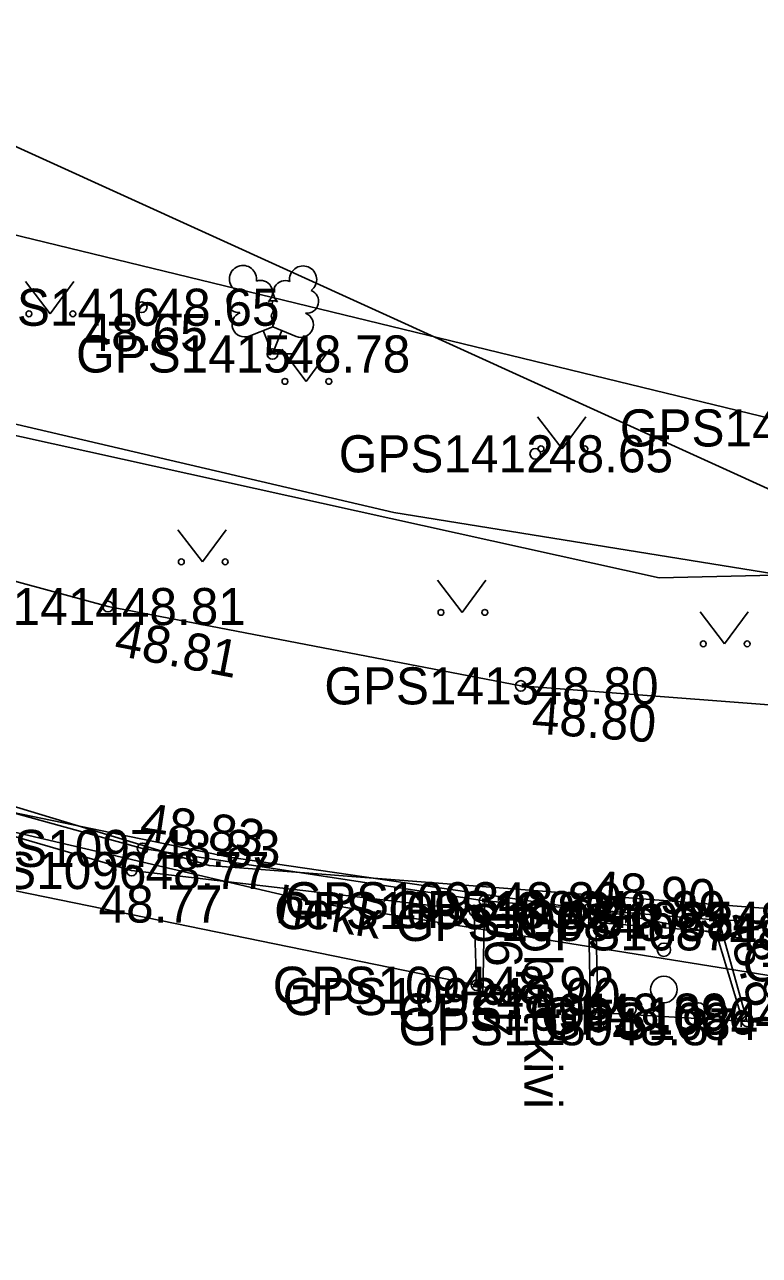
# Model space of a CAD drawing. Extents: x 551623 to 559850, y 6561220 to 6567135.
# Drawn here: x 556967.77 to 556981.65, y 6565267.82 to 6565291.05 of the extents above; entities that cross this region are included whole.
import ezdxf

# ---------------------------------------------------------------- set-up
doc = ezdxf.new("R2010")
doc.units = 0
for name, color, linetype in [('HALJASTUS', 7, 'Continuous'), ('KORGUS-EH2000', 7, 'Continuous'), ('KTRASS', 7, 'Continuous'), ('MOOTKORG-EH2000', 7, 'Continuous'), ('MOOTMPUNKT', 7, 'Continuous'), ('MOOTNR', 7, 'Continuous'), ('MOOTPIIR', 7, 'Continuous'), ('MPKAABEL', 7, 'Continuous'), ('PIIR', 7, 'Continuous'), ('PUU', 7, 'Continuous'), ('TEE', 7, 'Continuous'), ('VTRASS', 7, 'Continuous')]:
    doc.layers.add(name, color=color, linetype=linetype)

msp = doc.modelspace()

# ---------------------------------------------------------------- linework, layer by layer
at = {"layer": 'HALJASTUS'}
for p, q in [((556967.794, 6565286.199), (556968.258, 6565285.592)), ((556968.258, 6565285.592), (556968.703, 6565286.199)), ((556972.629, 6565284.923), (556973.092, 6565284.316)), ((556973.092, 6565284.316), (556973.538, 6565284.923)), ((556977.463, 6565283.647), (556977.927, 6565283.041)), ((556977.927, 6565283.041), (556978.372, 6565283.647)), ((556970.671, 6565281.515), (556971.135, 6565280.909)), ((556971.135, 6565280.909), (556971.58, 6565281.515)), ((556975.574, 6565280.562), (556976.038, 6565279.955)), ((556976.038, 6565279.955), (556976.483, 6565280.562)), ((556980.529, 6565279.967), (556980.992, 6565279.36)), ((556980.992, 6565279.36), (556981.438, 6565279.967))]:
    msp.add_line(p, q, dxfattribs=at)
for points in [[(556957.685, 6565276.612), (556957.498, 6565277.351), (556958.454, 6565278.486), (556962.26, 6565277.27), (556969.796, 6565275.082), (556976.267, 6565274.326), (556976.31, 6565272.917)], [(556978.613, 6565272.134), (556978.563, 6565274.102), (556980.825, 6565273.924), (556981.308, 6565272.337), (556981.308, 6565272.13)]]:
    msp.add_lwpolyline(points, dxfattribs=at)
for centre in [(556967.857, 6565285.592), (556968.685, 6565285.592), (556972.691, 6565284.316), (556973.52, 6565284.316), (556977.526, 6565283.041), (556978.354, 6565283.041), (556970.734, 6565280.909), (556971.563, 6565280.909), (556975.637, 6565279.955), (556976.465, 6565279.955), (556980.591, 6565279.36), (556981.42, 6565279.36)]:
    msp.add_circle(centre, 0.055, dxfattribs=at)
at = {"layer": 'KORGUS-EH2000'}
for centre in [(556969.986, 6565285.715), (556977.417, 6565282.948), (556969.35, 6565280.065), (556977.144, 6565278.567), (556970.003, 6565275.499), (556969.796, 6565275.082), (556980.883, 6565274.147), (556980.825, 6565273.924), (556976.426, 6565272.703), (556981.419, 6565272.234)]:
    msp.add_circle(centre, 0.1, dxfattribs=at)
at = {"layer": 'KTRASS'}
msp.add_lwpolyline([(556986.824, 6565280.008), (556960.296, 6565292.075), (556943.376, 6565309.264)], dxfattribs=at)
at = {"layer": 'MOOTMPUNKT'}
for centre in [(556969.986, 6565285.715), (556972.455, 6565284.833), (556977.417, 6565282.948), (556969.35, 6565280.065), (556977.144, 6565278.567), (556970.003, 6565275.499), (556969.796, 6565275.082), (556976.46, 6565274.512), (556976.267, 6565274.326), (556978.42, 6565274.345), (556980.883, 6565274.147), (556978.563, 6565274.102), (556980.825, 6565273.924), (556976.31, 6565272.917), (556976.426, 6565272.703), (556978.461, 6565272.409), (556981.308, 6565272.337), (556978.613, 6565272.134), (556981.419, 6565272.234)]:
    msp.add_circle(centre, 0.1, dxfattribs=at)
at = {"layer": 'MOOTPIIR'}
for points in [[(557023.224, 6565352.817), (557001.272, 6565347.257), (556995.464, 6565343.387), (556988.631, 6565339.019), (556981.576, 6565333.047), (556970.335, 6565323.105), (556962.3, 6565314.997), (556953.71, 6565301.56), (556951.645, 6565296.6), (556953.767, 6565294.267), (556959.494, 6565288.441), (556963.878, 6565287.982), (556982.585, 6565283.437), (556994.103, 6565283.743), (557010.803, 6565288.281)], [(556916.854, 6565283.398), (556934.133, 6565290.046), (556939.337, 6565285.897), (556950.42, 6565280.58), (556957.29, 6565276.805), (556976.31, 6565272.917), (556978.461, 6565272.409), (556981.419, 6565272.234), (556988.358, 6565271.939), (556993.498, 6565271.846), (556994.723, 6565271.315), (556997.559, 6565271.985), (556999.578, 6565273.67), (557012.75, 6565276.94)]]:
    msp.add_lwpolyline(points, dxfattribs=at)
at = {"layer": 'MPKAABEL'}
for points in [[(557013.971, 6565352.939), (557004.037, 6565350.248), (556994.42, 6565345.565), (556982.523, 6565336.164), (556971.601, 6565326.393), (556952.563, 6565306.074), (556951.191, 6565304.844), (556949.831, 6565298.871), (556951.223, 6565292.384), (556954.444, 6565287.963), (556965.145, 6565283.838), (556979.757, 6565280.608), (556994.146, 6565280.939), (557009.417, 6565284.17)], [(556957.942, 6565278.256), (556958.142, 6565278.587), (556963.084, 6565277.104), (556971.643, 6565275.332), (556979.016, 6565274.257), (556984.893, 6565273.08), (556993.439, 6565273.342), (557000.895, 6565274.368), (557008.461, 6565276.408), (557013.126, 6565277.96), (557022.007, 6565281.9), (557025.142, 6565283.753), (557025.187, 6565283.413)]]:
    msp.add_lwpolyline(points, dxfattribs=at)
at = {"layer": 'PIIR'}
for points in [[(557009.77, 6565283.95), (556993.02, 6565280.04), (556982.74, 6565280.55), (556974.75, 6565281.84), (556959.92, 6565285.3), (556955.94, 6565287.54), (556952.88, 6565290.72), (556951.1, 6565294.66), (556950.4, 6565298.54), (556951.74, 6565305.6), (556969.18, 6565324.43), (556989.86, 6565343.24), (556996.72, 6565348.04), (557004.76, 6565351.12), (557024.82, 6565354.2)], [(557024.82, 6565354.2), (557004.76, 6565351.12), (556996.72, 6565348.04), (556989.86, 6565343.24), (556969.18, 6565324.43), (556951.74, 6565305.6), (556950.4, 6565298.54), (556951.1, 6565294.66), (556952.88, 6565290.72), (556955.94, 6565287.54), (556959.92, 6565285.3), (556974.75, 6565281.84), (556982.74, 6565280.55), (556993.02, 6565280.04), (557009.77, 6565283.95)], [(557012.75, 6565276.94), (556993.7, 6565272.49), (556981.95, 6565273.08), (556973.29, 6565274.47), (556957.86, 6565278.08), (556950.42, 6565280.58), (556943.65, 6565283.84), (556939.87, 6565286.34), (556935.57, 6565290.2), (556934.42, 6565290.55), (556933.08, 6565290.38), (556916.13, 6565283.47)]]:
    msp.add_lwpolyline(points, dxfattribs=at)
msp.add_lwpolyline([(556957.86, 6565278.08), (556973.29, 6565274.47), (556981.95, 6565273.08), (556993.7, 6565272.49), (557008.05, 6565221.16), (556960.45, 6565209.56)], close=True, dxfattribs=at)
at = {"layer": 'PUU'}
for p, q in [((556972.015, 6565285.168), (556972.46, 6565285.343)), ((556972.455, 6565284.833), (556972.28, 6565285.273)), ((556972.455, 6565284.833), (556972.635, 6565285.273)), ((556972.46, 6565285.343), (556972.9, 6565285.163)), ((556972.835, 6565284.833), (556972.455, 6565284.833))]:
    msp.add_line(p, q, dxfattribs=at)
msp.add_lwpolyline([(556972.46, 6565285.838), (556972.44, 6565285.763), (556972.44, 6565285.743), (556972.45, 6565285.713), (556972.47, 6565285.678), (556972.475, 6565285.658), (556972.46, 6565285.623), (556972.435, 6565285.573), (556972.43, 6565285.548), (556972.435, 6565285.533), (556972.445, 6565285.503), (556972.48, 6565285.443), (556972.485, 6565285.423), (556972.48, 6565285.403), (556972.465, 6565285.368), (556972.46, 6565285.343)], dxfattribs=at)
for centre, radius in [((556979.847, 6565273.587), 0.125), ((556979.847, 6565272.837), 0.25), ((556979.197, 6565272.462), 0.125), ((556980.497, 6565272.462), 0.125)]:
    msp.add_circle(centre, radius, dxfattribs=at)
for centre, radius, start, end in [((556971.898, 6565286.247), 0.256, 111.5027, 232.5173), ((556971.898, 6565286.247), 0.256, 350.4856, 111.5002), ((556973.034, 6565286.239), 0.256, 67.6168, 188.6314), ((556973.034, 6565286.239), 0.256, 306.5997, 67.6143), ((556972.233, 6565285.997), 0.224, 308.5041, 111.5725), ((556972.696, 6565285.992), 0.225, 67.7016, 230.5126), ((556971.824, 6565285.836), 0.224, 111.4304, 274.4987), ((556972.459, 6565285.601), 0.237, 66.7655, 111.5015), ((556973.101, 6565285.826), 0.224, 264.6183, 67.6866), ((556971.929, 6565285.392), 0.237, 111.5014, 291.5004), ((556972.99, 6565285.383), 0.237, 247.6166, 67.6155)]:
    msp.add_arc(centre, radius, start, end, dxfattribs=at)
at = {"layer": 'TEE'}
for p, q in [((556978.461, 6565272.409), (556978.42, 6565274.345)), ((556980.883, 6565274.147), (556981.419, 6565272.234))]:
    msp.add_line(p, q, dxfattribs=at)
for points in [[(556959.566, 6565317.777), (556949.16, 6565306.043), (556948.149, 6565303.575), (556947.526, 6565301.277), (556947.041, 6565298.277), (556947.278, 6565296.303), (556948.492, 6565292.995), (556950.326, 6565289.996), (556953.507, 6565286.923), (556956.204, 6565284.979), (556956.863, 6565284.638), (556963.662, 6565281.609), (556969.35, 6565280.065), (556977.144, 6565278.567), (556986.517, 6565277.849), (556994.304, 6565278.266), (557003.681, 6565280.221), (557013.91, 6565283.847)], [(556939.899, 6565286.884), (556940.318, 6565287.649), (556940.925, 6565288.696), (556949.235, 6565284.033), (556958.036, 6565279.176), (556962.492, 6565277.569), (556970.003, 6565275.499), (556976.46, 6565274.512), (556976.426, 6565272.703)], [(556976.46, 6565274.512), (556978.42, 6565274.345), (556980.883, 6565274.147), (556987.729, 6565273.998), (556992.235, 6565274.184), (556993.345, 6565274.244), (556993.498, 6565271.846), (556992.394, 6565271.8)]]:
    msp.add_lwpolyline(points, dxfattribs=at)
at = {"layer": 'VTRASS'}
msp.add_lwpolyline([(556930.872, 6565299.495), (556934.591, 6565291.589), (556939.092, 6565287.595), (556951.692, 6565281.095), (556971.262, 6565275.175), (556985.072, 6565274.115), (556993.802, 6565273.455), (557006.702, 6565275.315), (557021.302, 6565281.075), (557030.432, 6565286.615), (557042.922, 6565294.195), (557053.772, 6565302.855), (557063.192, 6565319.955), (557066.012, 6565325.085), (557066.782, 6565329.465), (557067.072, 6565337.125), (557065.822, 6565343.635), (557064.142, 6565347.805), (557059.872, 6565352.915), (557055.232, 6565356.905), (557050.422, 6565359.395), (557044.544, 6565361.543), (557038.347, 6565362.624), (557029.612, 6565366.205)], dxfattribs=at)

# ---------------------------------------------------------------- texts
at = {"layer": 'HALJASTUS'}
msp.add_text('hekk', height=0.7, rotation=350.9762, dxfattribs=at).set_placement((556972.504, 6565274.102))
at = {"layer": 'KORGUS-EH2000'}
for s, p in [(' 48.65', (556968.629, 6565284.887)), (' 48.65', (556977.417, 6565282.598)), (' 48.77', (556968.91, 6565274.1))]:
    msp.add_text(s, height=0.7, dxfattribs=at).set_placement(p)
for s, rotation, p in [(' 48.81', 349.127, (556969.185, 6565279.205)), (' 48.80', 355.6137, (556977.077, 6565277.695)), (' 48.83', 351.3115, (556969.667, 6565275.717)), (' 48.90', 355.3955, (556978.196, 6565274.412)), (' 48.90', 88.9234, (556977.136, 6565271.693)), (' 48.87', 285.651, (556980.911, 6565274.459))]:
    msp.add_text(s, height=0.7, rotation=rotation, dxfattribs=at).set_placement(p)
at = {"layer": 'MOOTKORG-EH2000'}
for s, p in [(' 48.65', (556969.986, 6565285.365)), (' 48.78', (556972.455, 6565284.483)), (' 48.65', (556977.417, 6565282.598)), (' 48.81', (556969.35, 6565279.715)), (' 48.80', (556977.144, 6565278.218)), (' 48.83', (556970.003, 6565275.149)), (' 48.77', (556969.796, 6565274.732)), (' 48.89', (556976.267, 6565273.976)), (' 48.89', (556976.46, 6565274.162)), (' 48.89', (556978.42, 6565273.995)), (' 48.88', (556978.563, 6565273.752)), (' 48.90', (556980.883, 6565273.797)), (' 48.87', (556980.825, 6565273.574)), (' 48.92', (556976.31, 6565272.567)), (' 48.90', (556976.426, 6565272.353)), (' 48.89', (556978.461, 6565272.059)), (' 48.86', (556981.308, 6565271.987)), (' 48.87', (556978.613, 6565271.784))]:
    msp.add_text(s, height=0.7, dxfattribs=at).set_placement(p)
at = {"layer": 'MOOTNR'}
for s, p in [('GPS1416 ', (556966.276, 6565285.365)), ('GPS1415 ', (556968.745, 6565284.483)), ('GPS1411 ', (556979.015, 6565283.087)), ('GPS1412 ', (556973.707, 6565282.598)), ('GPS1414 ', (556965.571, 6565279.715)), ('GPS1413 ', (556973.434, 6565278.218)), ('GPS1097 ', (556966.224, 6565275.149)), ('GPS1096 ', (556966.016, 6565274.732)), ('GPS1095 ', (556972.487, 6565273.976)), ('GPS1093 ', (556972.681, 6565274.162)), ('GPS1090 ', (556974.641, 6565273.995)), ('GPS1088 ', (556974.783, 6565273.752)), ('GPS1085 ', (556977.103, 6565273.797)), ('GPS1087 ', (556977.045, 6565273.574)), ('GPS1083 ', (556981.333, 6565272.99)), ('GPS1094 ', (556972.46, 6565272.567)), ('GPS1092 ', (556972.647, 6565272.353)), ('GPS1091 ', (556974.821, 6565272.059)), ('GPS1086 ', (556977.528, 6565271.987)), ('GPS1084 ', (556977.569, 6565271.884)), ('GPS1089 ', (556974.833, 6565271.784))]:
    msp.add_text(s, height=0.7, dxfattribs=at).set_placement(p)
at = {"layer": 'TEE'}
msp.add_text('bet kivi', height=0.7, rotation=269.9544, dxfattribs=at).set_placement((556977.214, 6565273.494))

doc.saveas('drawing.dxf')
